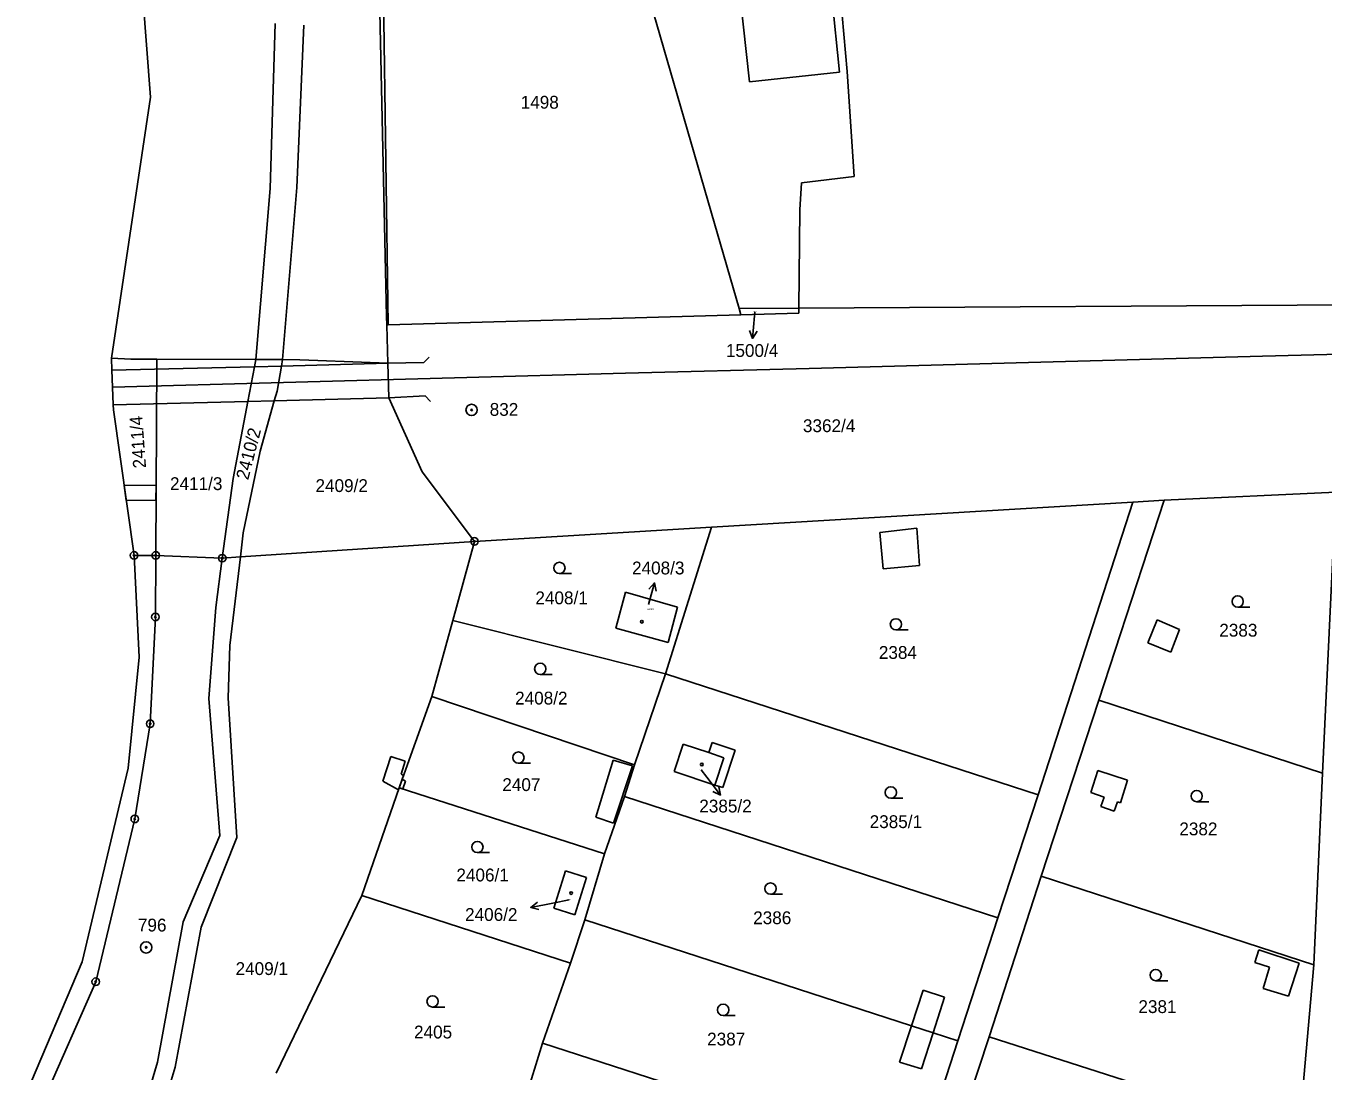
# Model space of a CAD drawing. Extents: x -755819 to -753140, y -1169796 to -1166000.
# Drawn here: x -755765.3 to -755593.2, y -1167923.2 to -1167784.6 of the extents above; entities that cross this region are included whole.
import ezdxf

# ---------------------------------------------------------------- set-up
doc = ezdxf.new("R2010")
doc.units = 0
for name, color, linetype in [('Vrstva 1', 7, 'Continuous'), ('Vrstva 10', 7, 'Continuous'), ('Vrstva 13', 7, 'Continuous'), ('Vrstva 16', 7, 'Continuous'), ('Vrstva 17', 7, 'Continuous'), ('Vrstva 18', 7, 'Continuous'), ('Vrstva 19', 7, 'Continuous'), ('Vrstva 24', 7, 'Continuous'), ('Vrstva 25', 7, 'Continuous'), ('Vrstva 26', 7, 'Continuous'), ('Vrstva 27', 7, 'Continuous'), ('Vrstva 4', 7, 'Continuous'), ('Vrstva 6', 7, 'Continuous')]:
    doc.layers.add(name, color=color, linetype=linetype)

msp = doc.modelspace()

# ---------------------------------------------------------------- linework, layer by layer
at = {"layer": 'Vrstva 1'}
for p, q in [((-755717.48, -1167823.13), (-755718.68, -1167766.63)), ((-755656.37, -1167790.66), (-755657.55, -1167776.87)), ((-755669.3, -1167792.02), (-755670.82, -1167778.28)), ((-755658.78, -1167776.99), (-755657.37, -1167790.77)), ((-755682.47, -1167781.37), (-755673.95, -1167810.81)), ((-755732.21, -1167784.29), (-755732.89, -1167806.18)), ((-755655.43, -1167804.6), (-755656.37, -1167790.66)), ((-755657.37, -1167790.77), (-755669.3, -1167792.02)), ((-755732.89, -1167806.18), (-755734.79, -1167828.85)), ((-755662.62, -1167808.99), (-755662.41, -1167805.41)), ((-755662.41, -1167805.41), (-755655.43, -1167804.6)), ((-755662.76, -1167822.04), (-755662.62, -1167808.99)), ((-755673.95, -1167810.81), (-755670.68, -1167822.1)), ((-755662.76, -1167822.04), (-755587.92, -1167821.58)), ((-755717.4, -1167824.27), (-755717.48, -1167823.13)), ((-755717.24, -1167824.26), (-755670.45, -1167822.92)), ((-755670.68, -1167822.1), (-755662.76, -1167822.04)), ((-755670.68, -1167822.1), (-755670.45, -1167822.92)), ((-755670.45, -1167822.92), (-755662.77, -1167822.7)), ((-755662.77, -1167822.7), (-755662.76, -1167822.04)), ((-755717.24, -1167824.26), (-755717.4, -1167824.27)), ((-755717.4, -1167824.27), (-755717.28, -1167829.35)), ((-755751.38, -1167828.79), (-755753.96, -1167828.68)), ((-755747.92, -1167828.8), (-755751.38, -1167828.79)), ((-755734.79, -1167828.85), (-755747.92, -1167828.8)), ((-755734.97, -1167829.8), (-755735.86, -1167834.41)), ((-755734.79, -1167828.85), (-755734.97, -1167829.8)), ((-755731.25, -1167828.86), (-755734.79, -1167828.85)), ((-755731.4, -1167829.71), (-755731.98, -1167833.03)), ((-755731.25, -1167828.86), (-755731.4, -1167829.71)), ((-755728.94, -1167828.87), (-755731.25, -1167828.86)), ((-755726.56, -1167828.97), (-755728.94, -1167828.87)), ((-755717.28, -1167829.35), (-755726.56, -1167828.97)), ((-755717.16, -1167833.94), (-755717.28, -1167829.35)), ((-755731.98, -1167833.03), (-755732.35, -1167834.32)), ((-755735.86, -1167834.41), (-755737.82, -1167844.63)), ((-755732.35, -1167834.32), (-755734.24, -1167840.99)), ((-755712.72, -1167843.75), (-755717.16, -1167833.94)), ((-755734.24, -1167840.99), (-755736.46, -1167851.81)), ((-755705.79, -1167852.96), (-755712.72, -1167843.75)), ((-755737.82, -1167844.63), (-755739.24, -1167855.18)), ((-755614.29, -1167847.48), (-755622.96, -1167873.99)), ((-755614.29, -1167847.48), (-755618.47, -1167847.77)), ((-755591.51, -1167846.45), (-755614.29, -1167847.48)), ((-755593.32, -1167883.69), (-755591.51, -1167846.45)), ((-755674.37, -1167851.05), (-755618.47, -1167847.77)), ((-755618.47, -1167847.77), (-755631.01, -1167886.54)), ((-755736.46, -1167851.81), (-755736.85, -1167855.02)), ((-755674.37, -1167851.05), (-755705.79, -1167852.96)), ((-755680.47, -1167870.53), (-755674.37, -1167851.05)), ((-755705.79, -1167852.96), (-755736.85, -1167855.02)), ((-755708.67, -1167863.45), (-755705.79, -1167852.96)), ((-755748.08, -1167854.82), (-755750.95, -1167854.81)), ((-755748.08, -1167854.82), (-755748.12, -1167862.97)), ((-755739.24, -1167855.18), (-755748.08, -1167854.82)), ((-755739.24, -1167855.18), (-755740.12, -1167861.74)), ((-755736.85, -1167855.02), (-755739.24, -1167855.18)), ((-755736.85, -1167855.02), (-755738.26, -1167866.77)), ((-755687.06, -1167864.46), (-755685.75, -1167859.7)), ((-755685.75, -1167859.7), (-755678.86, -1167861.68)), ((-755748.12, -1167862.97), (-755748.81, -1167877.13)), ((-755740.12, -1167861.74), (-755741.03, -1167873.78)), ((-755678.86, -1167861.68), (-755680.11, -1167866.34)), ((-755708.67, -1167863.45), (-755711.43, -1167873.51)), ((-755708.67, -1167863.45), (-755680.47, -1167870.53)), ((-755680.11, -1167866.34), (-755687.06, -1167864.46)), ((-755738.26, -1167866.77), (-755738.45, -1167873.71)), ((-755680.47, -1167870.53), (-755684.57, -1167882.58)), ((-755680.47, -1167870.53), (-755631.01, -1167886.54)), ((-755741.03, -1167873.78), (-755739.58, -1167891.95)), ((-755738.45, -1167873.71), (-755737.3, -1167892.23)), ((-755711.43, -1167873.51), (-755715.78, -1167885.62)), ((-755684.57, -1167882.58), (-755711.43, -1167873.51)), ((-755622.96, -1167873.99), (-755630.64, -1167897.32)), ((-755622.96, -1167873.99), (-755593.32, -1167883.69)), ((-755748.81, -1167877.13), (-755750.85, -1167889.74)), ((-755679.3, -1167883.48), (-755678.1, -1167879.84)), ((-755678.1, -1167879.84), (-755674.7, -1167880.96)), ((-755674.7, -1167880.96), (-755674.26, -1167879.61)), ((-755674.26, -1167879.61), (-755671.22, -1167880.64)), ((-755671.22, -1167880.64), (-755672.85, -1167885.6)), ((-755684.57, -1167882.58), (-755685.89, -1167886.79)), ((-755679.3, -1167883.48), (-755673.89, -1167885.26)), ((-755673.89, -1167885.26), (-755672.85, -1167885.6)), ((-755593.32, -1167883.69), (-755594.44, -1167909.09)), ((-755715.78, -1167885.62), (-755720.75, -1167899.88)), ((-755715.78, -1167885.62), (-755688.54, -1167894.36)), ((-755685.89, -1167886.79), (-755688.54, -1167894.36)), ((-755636.38, -1167902.88), (-755685.89, -1167886.79)), ((-755631.01, -1167886.54), (-755636.38, -1167902.88)), ((-755750.85, -1167889.74), (-755756.03, -1167911.33)), ((-755739.58, -1167891.95), (-755744.44, -1167903.38)), ((-755737.3, -1167892.23), (-755742.04, -1167904.08)), ((-755688.54, -1167894.36), (-755691.15, -1167903.11)), ((-755695.26, -1167901.59), (-755693.71, -1167896.65)), ((-755693.71, -1167896.65), (-755690.93, -1167897.52)), ((-755630.64, -1167897.32), (-755637.5, -1167918.64)), ((-755630.64, -1167897.32), (-755594.44, -1167909.09)), ((-755690.93, -1167897.52), (-755692.48, -1167902.46)), ((-755720.75, -1167899.88), (-755732.1, -1167923.46)), ((-755693.04, -1167908.86), (-755720.75, -1167899.88)), ((-755692.48, -1167902.46), (-755695.26, -1167901.59)), ((-755744.44, -1167903.38), (-755747.84, -1167921.98)), ((-755742.04, -1167904.08), (-755745.48, -1167922.65)), ((-755691.15, -1167903.11), (-755693.04, -1167908.86)), ((-755691.15, -1167903.11), (-755647.81, -1167917.16)), ((-755636.38, -1167902.88), (-755641.66, -1167919.16)), ((-755693.04, -1167908.86), (-755696.76, -1167919.47)), ((-755594.44, -1167909.09), (-755596.49, -1167931.88)), ((-755756.03, -1167911.33), (-755764.04, -1167929.5)), ((-755647.81, -1167917.16), (-755644.95, -1167918.09)), ((-755696.76, -1167919.47), (-755701.17, -1167933.67)), ((-755696.76, -1167919.47), (-755647.04, -1167935.53)), ((-755647.04, -1167935.53), (-755641.66, -1167919.16)), ((-755644.95, -1167918.09), (-755641.66, -1167919.16)), ((-755637.5, -1167918.64), (-755643.93, -1167938.02)), ((-755609.91, -1167927.47), (-755637.5, -1167918.64)), ((-755747.84, -1167921.98), (-755754.64, -1167945)), ((-755745.48, -1167922.65), (-755752.54, -1167945.75))]:
    msp.add_line(p, q, dxfattribs=at)
at = {"layer": 'Vrstva 10'}
for p, q in [((-755632.3, -1167829.23), (-755601.25, -1167828.42)), ((-755601.25, -1167828.42), (-755565.48, -1167827.45)), ((-755685.75, -1167830.65), (-755661.4, -1167830.02)), ((-755661.4, -1167830.02), (-755632.3, -1167829.23)), ((-755753.8, -1167832.5), (-755685.75, -1167830.65))]:
    msp.add_line(p, q, dxfattribs=at)
at = {"layer": 'Vrstva 13'}
for p, q in [((-755748.75, -1167794.08), (-755750.98, -1167764.84)), ((-755753.96, -1167828.68), (-755748.75, -1167794.08)), ((-755753.96, -1167828.68), (-755753.89, -1167830.27)), ((-755753.89, -1167830.27), (-755753.8, -1167832.5)), ((-755753.8, -1167832.5), (-755753.7, -1167834.86)), ((-755753.7, -1167834.86), (-755753.67, -1167835.52)), ((-755753.67, -1167835.52), (-755750.95, -1167854.81)), ((-755750.95, -1167854.81), (-755750.26, -1167868.29)), ((-755750.26, -1167868.29), (-755751.71, -1167883.03)), ((-755751.71, -1167883.03), (-755757.83, -1167908.71)), ((-755757.83, -1167908.71), (-755765.29, -1167926.28))]:
    msp.add_line(p, q, dxfattribs=at)
at = {"layer": 'Vrstva 16'}
for p, q in [((-755668.89, -1167826.05), (-755668.64, -1167823.06)), ((-755668.59, -1167822.52), (-755668.64, -1167823.06)), ((-755681.89, -1167858.45), (-755682.69, -1167861.34)), ((-755675.74, -1167883.22), (-755674.98, -1167884.21)), ((-755673.16, -1167886.59), (-755674.98, -1167884.21)), ((-755693.23, -1167900.48), (-755695.38, -1167900.9)), ((-755698.33, -1167901.47), (-755695.38, -1167900.9))]:
    msp.add_line(p, q, dxfattribs=at)
for points in [[(-755668.31, -1167825.09), (-755668.89, -1167826.05), (-755669.31, -1167825.01)], [(-755682.64, -1167859.28), (-755681.89, -1167858.45), (-755681.67, -1167859.55)], [(-755673.37, -1167885.5), (-755673.16, -1167886.59), (-755674.16, -1167886.1)], [(-755697.25, -1167901.77), (-755698.33, -1167901.47), (-755697.44, -1167900.79)]]:
    msp.add_lwpolyline(points, dxfattribs=at)
at = {"layer": 'Vrstva 24'}
for centre, radius in [((-755706.17, -1167835.53), 0.75), ((-755706.17, -1167835.53), 0.1), ((-755705.79, -1167852.96), 0.5), ((-755750.95, -1167854.81), 0.5), ((-755748.08, -1167854.82), 0.5), ((-755705.79, -1167852.96), 0.1), ((-755750.95, -1167854.81), 0.1), ((-755748.08, -1167854.82), 0.1), ((-755739.24, -1167855.18), 0.5), ((-755739.24, -1167855.18), 0.1), ((-755748.12, -1167862.97), 0.5), ((-755748.12, -1167862.97), 0.1), ((-755748.81, -1167877.13), 0.5), ((-755748.81, -1167877.13), 0.1), ((-755750.85, -1167889.74), 0.5), ((-755750.85, -1167889.74), 0.1), ((-755749.34, -1167906.78), 0.75), ((-755749.34, -1167906.78), 0.1), ((-755756.03, -1167911.33), 0.5), ((-755756.03, -1167911.33), 0.1)]:
    msp.add_circle(centre, radius, dxfattribs=at)
at = {"layer": 'Vrstva 25'}
for p, q in [((-755694.53, -1167857.23), (-755692.93, -1167857.23)), ((-755604.55, -1167861.67), (-755602.95, -1167861.67)), ((-755649.88, -1167864.7), (-755648.28, -1167864.7)), ((-755697.07, -1167870.6), (-755695.47, -1167870.6)), ((-755699.96, -1167882.37), (-755698.36, -1167882.37)), ((-755650.56, -1167886.99), (-755648.96, -1167886.99)), ((-755609.99, -1167887.47), (-755608.39, -1167887.47)), ((-755705.41, -1167894.22), (-755703.81, -1167894.22)), ((-755666.52, -1167899.73), (-755664.92, -1167899.73)), ((-755615.42, -1167911.19), (-755613.82, -1167911.19)), ((-755711.34, -1167914.69), (-755709.74, -1167914.69)), ((-755672.8, -1167915.81), (-755671.2, -1167915.81))]:
    msp.add_line(p, q, dxfattribs=at)
for centre, radius in [((-755694.53, -1167856.48), 0.75), ((-755604.55, -1167860.92), 0.75), ((-755683.58, -1167863.6), 0.175), ((-755649.88, -1167863.95), 0.75), ((-755697.07, -1167869.85), 0.75), ((-755699.96, -1167881.62), 0.75), ((-755675.64, -1167882.54), 0.175), ((-755650.56, -1167886.24), 0.75), ((-755609.99, -1167886.72), 0.75), ((-755705.41, -1167893.47), 0.75), ((-755666.52, -1167898.98), 0.75), ((-755692.96, -1167899.57), 0.175), ((-755615.42, -1167910.44), 0.75), ((-755711.34, -1167913.94), 0.75), ((-755672.8, -1167915.06), 0.75)]:
    msp.add_circle(centre, radius, dxfattribs=at)
at = {"layer": 'Vrstva 26'}
for p, q in [((-755712.52, -1167829.26), (-755711.81, -1167828.55)), ((-755712.33, -1167833.68), (-755711.62, -1167834.39))]:
    msp.add_line(p, q, dxfattribs=at)
at = {"layer": 'Vrstva 27'}
for p, q in [((-755752.26, -1167845.53), (-755748.02, -1167845.5)), ((-755751.98, -1167847.53), (-755752.26, -1167845.53)), ((-755748.02, -1167845.5), (-755748.04, -1167847.5)), ((-755748.04, -1167847.5), (-755751.98, -1167847.53)), ((-755717.94, -1167884.75), (-755716.87, -1167881.49)), ((-755716.87, -1167881.49), (-755714.97, -1167882.11)), ((-755714.97, -1167882.11), (-755715.52, -1167883.81)), ((-755715.88, -1167885.9), (-755717.94, -1167884.75)), ((-755715.37, -1167884.47), (-755715.78, -1167885.62)), ((-755715.78, -1167885.62), (-755715.37, -1167884.47)), ((-755715.52, -1167883.81), (-755715.2, -1167883.99)), ((-755715.2, -1167883.99), (-755715.37, -1167884.47)), ((-755715.37, -1167884.47), (-755714.92, -1167884.72)), ((-755714.92, -1167884.72), (-755715.3, -1167885.77)), ((-755715.78, -1167885.62), (-755715.88, -1167885.9)), ((-755715.3, -1167885.77), (-755715.78, -1167885.62))]:
    msp.add_line(p, q, dxfattribs=at)
at = {"layer": 'Vrstva 4'}
for p, q in [((-755718.06, -1167767.98), (-755717.24, -1167824.26)), ((-755728.44, -1167784.51), (-755729.35, -1167806.05)), ((-755729.35, -1167806.05), (-755731.25, -1167828.86)), ((-755734.97, -1167829.8), (-755753.89, -1167830.27)), ((-755731.4, -1167829.71), (-755734.97, -1167829.8)), ((-755717.28, -1167829.35), (-755731.4, -1167829.71)), ((-755712.52, -1167829.26), (-755717.28, -1167829.35)), ((-755712.33, -1167833.68), (-755717.16, -1167833.94)), ((-755735.86, -1167834.41), (-755753.7, -1167834.86)), ((-755732.35, -1167834.32), (-755735.86, -1167834.41)), ((-755717.16, -1167833.94), (-755732.35, -1167834.32)), ((-755652.04, -1167851.77), (-755647.09, -1167851.2)), ((-755651.58, -1167856.6), (-755652.04, -1167851.77)), ((-755647.09, -1167851.2), (-755646.75, -1167856.14)), ((-755646.75, -1167856.14), (-755651.58, -1167856.6)), ((-755615.23, -1167863.34), (-755616.49, -1167866.42)), ((-755615.23, -1167863.34), (-755612.27, -1167864.64)), ((-755612.27, -1167864.64), (-755613.43, -1167867.66)), ((-755616.49, -1167866.42), (-755613.43, -1167867.66)), ((-755674.7, -1167880.96), (-755672.71, -1167881.67)), ((-755672.71, -1167881.67), (-755673.89, -1167885.26)), ((-755687.41, -1167881.94), (-755689.7, -1167889.52)), ((-755684.82, -1167882.72), (-755687.41, -1167881.94)), ((-755687.33, -1167890.31), (-755684.82, -1167882.72)), ((-755624.05, -1167886.26), (-755623.09, -1167883.34)), ((-755623.09, -1167883.34), (-755619.15, -1167884.59)), ((-755619.15, -1167884.59), (-755620.1, -1167887.63)), ((-755622.28, -1167886.88), (-755624.05, -1167886.26)), ((-755622.71, -1167888.1), (-755622.28, -1167886.88)), ((-755620.92, -1167888.74), (-755622.71, -1167888.1)), ((-755620.49, -1167887.5), (-755620.92, -1167888.74)), ((-755620.1, -1167887.63), (-755620.49, -1167887.5)), ((-755689.7, -1167889.52), (-755687.33, -1167890.31)), ((-755602.29, -1167908.8), (-755601.74, -1167907.08)), ((-755601.74, -1167907.08), (-755596.39, -1167908.86)), ((-755600.31, -1167909.42), (-755602.29, -1167908.8)), ((-755601.17, -1167912.22), (-755600.31, -1167909.42)), ((-755596.39, -1167908.86), (-755597.79, -1167913.26)), ((-755647.81, -1167917.16), (-755646.27, -1167912.46)), ((-755646.27, -1167912.46), (-755643.42, -1167913.39)), ((-755597.79, -1167913.26), (-755601.17, -1167912.22)), ((-755644.95, -1167918.09), (-755643.42, -1167913.39)), ((-755649.4, -1167921.99), (-755647.81, -1167917.16)), ((-755646.51, -1167922.88), (-755644.95, -1167918.09)), ((-755646.51, -1167922.88), (-755649.4, -1167921.99))]:
    msp.add_line(p, q, dxfattribs=at)
at = {"layer": 'Vrstva 6'}
msp.add_line((-755747.92, -1167828.8), (-755748.08, -1167854.82), dxfattribs=at)

# ---------------------------------------------------------------- texts
at = {"layer": 'Vrstva 16'}
for s, p in [('1500/4', (-755672.44, -1167828.5)), ('2408/3', (-755684.89, -1167857.33)), ('2385/2', (-755675.97, -1167888.89)), ('2406/2', (-755707.04, -1167903.27))]:
    msp.add_text(s, height=1.7, dxfattribs=at).set_placement(p)
at = {"layer": 'Vrstva 17'}
for s, p in [('832', (-755703.77, -1167836.31)), ('796', (-755750.44, -1167904.67))]:
    msp.add_text(s, height=1.7, dxfattribs=at).set_placement(p)
at = {"layer": 'Vrstva 18'}
for s, height, p in [('1498', 1.7, (-755699.66, -1167795.59)), ('1500/4', 0.1, (-755668.82, -1167822.52)), ('3362/4', 1.7, (-755662.22, -1167838.47)), ('2411/3', 1.7, (-755746.18, -1167846.15)), ('2409/2', 1.7, (-755726.88, -1167846.41)), ('2408/1', 1.7, (-755697.71, -1167861.29)), ('2383', 1.7, (-755606.99, -1167865.58)), ('2384', 1.7, (-755652.15, -1167868.53)), ('2408/2', 1.7, (-755700.4, -1167874.58)), ('2407', 1.7, (-755702.1, -1167886.05)), ('2385/1', 1.7, (-755653.37, -1167890.96)), ('2382', 1.7, (-755612.29, -1167891.92)), ('2406/1', 1.7, (-755708.19, -1167898.03)), ('2386', 1.7, (-755668.82, -1167903.7)), ('2409/1', 1.7, (-755737.48, -1167910.44)), ('2381', 1.7, (-755617.72, -1167915.48)), ('2405', 1.7, (-755713.81, -1167918.85)), ('2387', 1.7, (-755674.93, -1167919.78))]:
    msp.add_text(s, height=height, dxfattribs=at).set_placement(p)
for s, rotation, p in [('2411/4', 94.1943, (-755749.35, -1167843.2)), ('2410/2', 75.5731, (-755735.81, -1167844.9))]:
    msp.add_text(s, height=1.7, rotation=rotation, dxfattribs=at).set_placement(p)
at = {"layer": 'Vrstva 19'}
for s, height, p in [('2408/3', 0.2, (-755682.86, -1167862.04)), ('2385/2', 0.1, (-755676, -1167883.22)), ('2406/2', 0.1, (-755693.48, -1167900.48))]:
    msp.add_text(s, height=height, dxfattribs=at).set_placement(p)

doc.saveas('drawing.dxf')
